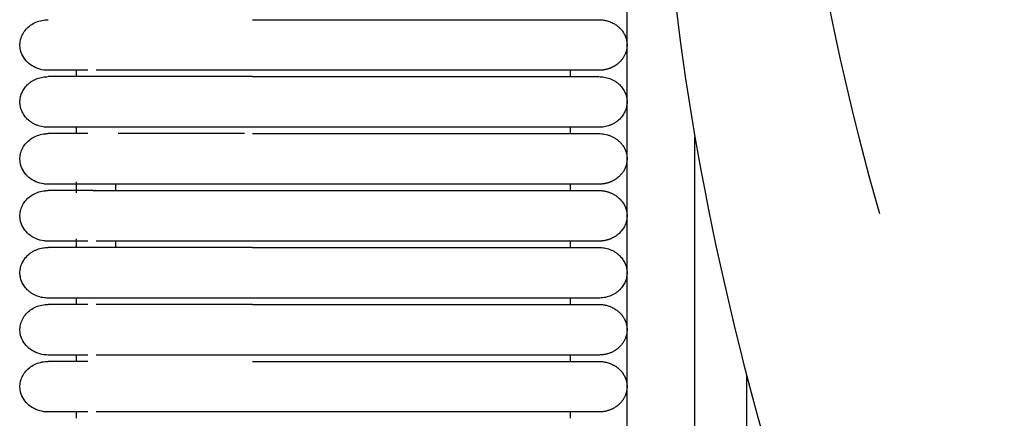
# Model space of a CAD drawing. Header units: millimetres. Extents: x -31695 to -19845, y -5614 to 7253.
# Tile 282 of 432: x -28383 to -28304, y 5212 to 5244. Entities that reach past the tile are written whole.
import ezdxf

# ---------------------------------------------------------------- set-up
doc = ezdxf.new("R2010")
doc.units = ezdxf.units.MM
doc.layers.add('2d', color=7, linetype='Continuous', true_color=0x000000)

msp = doc.modelspace()

# ---------------------------------------------------------------- linework, layer by layer
at = {"layer": '2d', "linetype": 'Continuous', "lineweight": -3}
msp.add_lwpolyline([(-28334.026, 4598.27), (-28334.026, 5374.719)], dxfattribs=at)
for points, knots in [([(-27961.726, 5401.342), (-27980.537, 5401.358), (-28079.798, 5401.379), (-28230.228, 5401.63), (-28289.119, 5389.138), (-28316.716, 5369.277), (-28326.807, 5328.896), (-28332.863, 5290.031), (-28331.181, 5238.508), (-28318.397, 5193.314), (-28309.986, 5175.838), (-28272.641, 5152.639), (-28221.839, 5149.372), (-28138.523, 5146.633), (-28116.119, 5145.994)], [234.135396, 234.135396, 234.135396, 234.135396, 253.862352, 338.483137, 423.103921, 507.724705, 592.345489, 676.966273, 761.587057, 846.207841, 930.828625, 1015.44941, 1100.070194, 1127.412255, 1127.412255, 1127.412255, 1127.412255]), ([(-28380.493, 5240.236), (-28380.681, 5240.242), (-28380.757, 5240.249), (-28380.831, 5240.259), (-28381.055, 5240.289), (-28381.273, 5240.35), (-28381.477, 5240.437), (-28381.68, 5240.525), (-28381.87, 5240.64), (-28382.035, 5240.778), (-28382.366, 5241.054), (-28382.602, 5241.42), (-28382.703, 5241.814), (-28382.779, 5242.11), (-28382.778, 5242.422), (-28382.703, 5242.718), (-28382.627, 5243.014), (-28382.477, 5243.295), (-28382.265, 5243.532), (-28382.054, 5243.769), (-28381.782, 5243.964), (-28381.476, 5244.095), (-28381.324, 5244.161), (-28381.163, 5244.212), (-28380.997, 5244.245), (-28380.915, 5244.262), (-28380.831, 5244.275), (-28380.705, 5244.288), (-28380.662, 5244.291), (-28380.588, 5244.294), (-28380.525, 5244.296), (-28380.493, 5244.296)], [23.445579, 23.445579, 23.445579, 23.445579, 23.445763, 23.445763, 23.445763, 24.046221, 24.046221, 24.046221, 24.647045, 24.647045, 24.647045, 25.861351, 25.861351, 25.861351, 26.766924, 26.766924, 26.766924, 27.671842, 27.671842, 27.671842, 28.577114, 28.577114, 28.577114, 29.026857, 29.026857, 29.026857, 29.266298, 29.266298, 29.386011, 29.386011, 29.475737, 29.475737, 29.475737, 29.475737]), ([(-28377.3, 5240.236), (-28378.073, 5240.236), (-28378.71, 5240.236), (-28379.203, 5240.236), (-28379.623, 5240.236), (-28379.939, 5240.236), (-28380.152, 5240.236), (-28380.366, 5240.236), (-28380.478, 5240.236), (-28380.493, 5240.236)], [0.006558, 0.006558, 0.006558, 0.006558, 8.585076, 8.585076, 8.585076, 15.830687, 15.830687, 15.830687, 22.971109, 22.971109, 22.971109, 22.971109]), ([(-28364.104, 5240.236), (-28364.33, 5240.236), (-28364.563, 5240.236), (-28364.789, 5240.236), (-28365.017, 5240.236), (-28365.245, 5240.236), (-28365.473, 5240.236), (-28365.701, 5240.236), (-28365.928, 5240.236), (-28366.155, 5240.236), (-28366.381, 5240.236), (-28366.607, 5240.236), (-28366.832, 5240.236), (-28367.058, 5240.236), (-28367.282, 5240.236), (-28367.504, 5240.236), (-28367.727, 5240.236), (-28367.949, 5240.236), (-28368.168, 5240.236), (-28368.388, 5240.236), (-28368.606, 5240.236), (-28368.823, 5240.236), (-28369.039, 5240.236), (-28369.254, 5240.236), (-28369.466, 5240.236), (-28369.679, 5240.236), (-28369.888, 5240.236), (-28370.094, 5240.236), (-28370.299, 5240.236), (-28370.502, 5240.236), (-28370.7, 5240.236), (-28370.899, 5240.236), (-28371.094, 5240.236), (-28371.285, 5240.236), (-28371.477, 5240.236), (-28371.664, 5240.236), (-28371.848, 5240.236), (-28372.031, 5240.236), (-28372.211, 5240.236), (-28372.386, 5240.236), (-28372.562, 5240.236), (-28372.733, 5240.236), (-28372.9, 5240.236), (-28373.068, 5240.236), (-28373.231, 5240.236), (-28373.389, 5240.236), (-28373.469, 5240.236), (-28373.547, 5240.236), (-28373.624, 5240.236), (-28373.701, 5240.236), (-28373.777, 5240.236), (-28373.957, 5240.236), (-28373.992, 5240.236), (-28374.027, 5240.236), (-28374.165, 5240.236), (-28374.199, 5240.236), (-28374.234, 5240.236), (-28374.319, 5240.236), (-28374.336, 5240.236), (-28374.353, 5240.236), (-28374.47, 5240.236), (-28374.503, 5240.236), (-28374.537, 5240.236), (-28374.668, 5240.236), (-28374.734, 5240.236), (-28374.799, 5240.236), (-28374.91, 5240.236), (-28374.926, 5240.236), (-28374.942, 5240.236), (-28375.052, 5240.236), (-28375.114, 5240.236), (-28375.176, 5240.236), (-28375.236, 5240.236), (-28375.297, 5240.236), (-28375.357, 5240.236), (-28375.504, 5240.236), (-28375.533, 5240.236), (-28375.562, 5240.236), (-28375.676, 5240.236), (-28375.69, 5240.236), (-28375.704, 5240.236), (-28375.801, 5240.236), (-28375.808, 5240.236), (-28375.815, 5240.236), (-28375.923, 5240.236), (-28375.977, 5240.236), (-28376.029, 5240.236), (-28376.081, 5240.236), (-28376.132, 5240.236), (-28376.183, 5240.236), (-28376.645, 5240.236)], [0, 0, 0, 0, 0.643985, 0.643985, 0.643985, 1.289245, 1.289245, 1.289245, 1.935684, 1.935684, 1.935684, 2.583186, 2.583186, 2.583186, 3.231642, 3.231642, 3.231642, 3.880955, 3.880955, 3.880955, 4.531055, 4.531055, 4.531055, 5.181917, 5.181917, 5.181917, 5.831836, 5.831836, 5.831836, 6.47574, 6.47574, 6.47574, 7.113966, 7.113966, 7.113966, 7.746575, 7.746575, 7.746575, 8.373495, 8.373495, 8.373495, 8.994598, 8.994598, 8.994598, 9.609658, 9.609658, 9.609658, 9.914822, 9.914822, 9.914822, 10.361258, 10.361258, 10.361258, 10.648539, 10.648539, 10.648539, 10.865288, 10.865288, 10.865288, 11.083118, 11.083118, 11.083118, 11.3752, 11.3752, 11.3752, 11.742881, 11.742881, 11.742881, 11.964831, 11.964831, 11.964831, 12.262297, 12.262297, 12.262297, 12.711713, 12.711713, 12.711713, 13.013431, 13.013431, 13.013431, 13.240811, 13.240811, 13.240811, 13.469122, 13.469122, 13.469122, 13.774973, 13.774973, 13.774973, 14.082468, 14.082468, 14.082468, 14.082468]), ([(-28380.493, 5231.102), (-28380.681, 5231.108), (-28380.757, 5231.114), (-28380.831, 5231.124), (-28381.055, 5231.155), (-28381.273, 5231.215), (-28381.477, 5231.303), (-28381.68, 5231.39), (-28381.87, 5231.506), (-28382.035, 5231.643), (-28382.366, 5231.919), (-28382.602, 5232.285), (-28382.703, 5232.68), (-28382.779, 5232.976), (-28382.778, 5233.288), (-28382.703, 5233.584), (-28382.627, 5233.88), (-28382.477, 5234.16), (-28382.265, 5234.397), (-28382.054, 5234.635), (-28381.782, 5234.829), (-28381.476, 5234.961), (-28381.324, 5235.027), (-28381.163, 5235.077), (-28380.997, 5235.111), (-28380.915, 5235.128), (-28380.831, 5235.14), (-28380.705, 5235.153), (-28380.662, 5235.156), (-28380.588, 5235.159), (-28380.525, 5235.161), (-28380.493, 5235.162)], [23.445786, 23.445786, 23.445786, 23.445786, 23.445832, 23.445832, 23.445832, 24.046283, 24.046283, 24.046283, 24.6471, 24.6471, 24.6471, 25.861392, 25.861392, 25.861392, 26.766955, 26.766955, 26.766955, 27.671862, 27.671862, 27.671862, 28.577125, 28.577125, 28.577125, 29.026862, 29.026862, 29.026862, 29.266301, 29.266301, 29.386012, 29.386012, 29.475738, 29.475738, 29.475738, 29.475738]), ([(-28377.298, 5235.162), (-28378.075, 5235.162), (-28378.711, 5235.162), (-28379.203, 5235.162), (-28379.623, 5235.162), (-28379.938, 5235.162), (-28380.152, 5235.162), (-28380.366, 5235.162), (-28380.477, 5235.162), (-28380.493, 5235.162)], [0, 0, 0, 0, 8.649968, 8.649968, 8.649968, 15.950267, 15.950267, 15.950267, 23.144584, 23.144584, 23.144584, 23.144584]), ([(-28364.727, 5235.162), (-28365.017, 5235.162), (-28365.473, 5235.162), (-28366.155, 5235.162), (-28366.833, 5235.162), (-28367.506, 5235.162), (-28368.17, 5235.162), (-28368.825, 5235.162), (-28369.253, 5235.162), (-28369.679, 5235.162), (-28370.097, 5235.162), (-28370.704, 5235.162), (-28371.289, 5235.162), (-28371.851, 5235.162), (-28372.39, 5235.162), (-28372.904, 5235.162), (-28373.312, 5235.162), (-28373.625, 5235.162), (-28373.777, 5235.162), (-28373.854, 5235.162), (-28373.858, 5235.162), (-28373.867, 5235.162), (-28373.882, 5235.162), (-28373.904, 5235.162), (-28373.926, 5235.162), (-28373.941, 5235.162), (-28373.95, 5235.162), (-28373.99, 5235.162), (-28374.061, 5235.162), (-28374.165, 5235.162), (-28374.251, 5235.162), (-28374.318, 5235.162), (-28374.386, 5235.162), (-28374.47, 5235.162), (-28374.57, 5235.162), (-28374.701, 5235.162), (-28374.798, 5235.162), (-28374.862, 5235.162)], [1.5597774, 1.5597774, 1.5597774, 1.5597774, 1.6112021, 1.6626269, 1.7140517, 1.7654765, 1.8169012, 1.868326, 1.9197508, 1.9197508, 1.9713747, 2.0229987, 2.0746226, 2.1262466, 2.1778705, 2.2294945, 2.2811184, 2.3069304, 2.3327424, 2.3327424, 2.3335016, 2.3342609, 2.3357794, 2.3388163, 2.3418533, 2.3433717, 2.344131, 2.3448902, 2.3570381, 2.3691859, 2.3813337, 2.3874076, 2.3934815, 2.4056294, 2.4177772, 2.429925, 2.4542207, 2.4542207, 2.4542207, 2.4542207]), ([(-28327.843, 4580.414), (-28327.938, 4581.874), (-28328.016, 4583.335), (-28328.083, 4584.797), (-28328.155, 4586.378), (-28328.214, 4587.961), (-28328.264, 4589.544), (-28328.317, 4591.246), (-28328.359, 4592.949), (-28328.394, 4594.652), (-28328.431, 4596.505), (-28328.46, 4598.358), (-28328.483, 4600.211), (-28328.507, 4602.186), (-28328.524, 4604.161), (-28328.537, 4606.136), (-28328.55, 4608.199), (-28328.559, 4610.262), (-28328.565, 4612.325), (-28328.571, 4614.504), (-28328.574, 4616.683), (-28328.575, 4618.862), (-28328.578, 4622.137), (-28328.578, 4625.411), (-28328.578, 4628.686), (-28328.577, 4639.331), (-28328.577, 4649.975), (-28328.577, 4660.62), (-28328.577, 4672.699), (-28328.577, 4684.778), (-28328.577, 4696.856), (-28328.577, 4710.296), (-28328.577, 4723.735), (-28328.577, 4737.175), (-28328.577, 4751.989), (-28328.577, 4766.804), (-28328.577, 4781.619), (-28328.577, 4813.556), (-28328.577, 4845.491), (-28328.577, 4877.427), (-28328.577, 4910.929), (-28328.577, 4944.432), (-28328.577, 4977.935), (-28328.577, 5011.437), (-28328.577, 5044.939), (-28328.577, 5078.441), (-28328.577, 5094.409), (-28328.577, 5110.377), (-28328.577, 5126.346), (-28328.577, 5142.314), (-28328.577, 5158.284), (-28328.577, 5174.252), (-28328.577, 5181.659), (-28328.577, 5189.066), (-28328.577, 5196.473), (-28328.577, 5203.88), (-28328.577, 5211.288), (-28328.577, 5218.695), (-28328.577, 5224.095), (-28328.577, 5229.495), (-28328.577, 5234.895)], [0, 0, 0, 0, 4.32571, 4.32571, 4.32571, 9.006348, 9.006348, 9.006348, 14.041632, 14.041632, 14.041632, 19.519096, 19.519096, 19.519096, 25.35732, 25.35732, 25.35732, 31.454857, 31.454857, 31.454857, 37.895938, 37.895938, 37.895938, 47.575429, 47.575429, 47.575429, 79.038556, 79.038556, 79.038556, 114.740207, 114.740207, 114.740207, 154.464201, 154.464201, 154.464201, 198.253062, 198.253062, 198.253062, 292.648844, 292.648844, 292.648844, 391.674129, 391.674129, 391.674129, 490.698643, 490.698643, 490.698643, 537.896832, 537.896832, 537.896832, 585.096367, 585.096367, 585.096367, 606.990068, 606.990068, 606.990068, 628.884072, 628.884072, 628.884072, 644.845046, 644.845046, 644.845046, 644.845046]), ([(-28380.493, 5226.534), (-28380.681, 5226.54), (-28380.757, 5226.547), (-28380.831, 5226.557), (-28381.055, 5226.587), (-28381.273, 5226.648), (-28381.477, 5226.735), (-28381.68, 5226.823), (-28381.87, 5226.938), (-28382.035, 5227.076), (-28382.366, 5227.352), (-28382.602, 5227.718), (-28382.703, 5228.112), (-28382.779, 5228.408), (-28382.778, 5228.72), (-28382.703, 5229.016), (-28382.627, 5229.312), (-28382.477, 5229.593), (-28382.265, 5229.83), (-28382.054, 5230.067), (-28381.782, 5230.262), (-28381.476, 5230.393), (-28381.324, 5230.459), (-28381.163, 5230.51), (-28380.997, 5230.543), (-28380.915, 5230.56), (-28380.831, 5230.573), (-28380.705, 5230.586), (-28380.662, 5230.589), (-28380.588, 5230.592), (-28380.525, 5230.594), (-28380.493, 5230.594)], [23.445332, 23.445332, 23.445332, 23.445332, 23.445681, 23.445681, 23.445681, 24.046146, 24.046146, 24.046146, 24.646978, 24.646978, 24.646978, 25.861301, 25.861301, 25.861301, 26.766887, 26.766887, 26.766887, 27.671817, 27.671817, 27.671817, 28.577102, 28.577102, 28.577102, 29.026851, 29.026851, 29.026851, 29.266295, 29.266295, 29.38601, 29.38601, 29.475737, 29.475737, 29.475737, 29.475737]), ([(-28377.298, 5231.102), (-28378.073, 5231.102), (-28378.709, 5231.102), (-28379.203, 5231.102), (-28379.623, 5231.102), (-28379.939, 5231.102), (-28380.152, 5231.102), (-28380.366, 5231.102), (-28380.478, 5231.102), (-28380.493, 5231.102)], [0, 0, 0, 0, 8.585137, 8.585137, 8.585137, 15.830718, 15.830718, 15.830718, 22.971111, 22.971111, 22.971111, 22.971111]), ([(-28377.298, 5230.594), (-28378.075, 5230.594), (-28378.711, 5230.594), (-28379.203, 5230.594), (-28379.623, 5230.594), (-28379.938, 5230.594), (-28380.152, 5230.594), (-28380.366, 5230.594), (-28380.477, 5230.594), (-28380.493, 5230.594)], [0, 0, 0, 0, 8.649968, 8.649968, 8.649968, 15.950267, 15.950267, 15.950267, 23.144584, 23.144584, 23.144584, 23.144584]), ([(-28376.649, 5231.102), (-28376.715, 5231.102), (-28376.778, 5231.102), (-28376.838, 5231.102), (-28376.898, 5231.102), (-28376.956, 5231.102), (-28377.01, 5231.102), (-28377.064, 5231.102), (-28377.115, 5231.102), (-28377.163, 5231.102), (-28377.211, 5231.102), (-28377.257, 5231.102), (-28377.298, 5231.102)], [15.850885, 15.850885, 15.850885, 15.850885, 16.304431, 16.304431, 16.304431, 16.758817, 16.758817, 16.758817, 17.214413, 17.214413, 17.214413, 17.671076, 17.671076, 17.671076, 17.671076]), ([(-28376.878, 5230.594), (-28376.924, 5230.594), (-28377.024, 5230.594), (-28377.115, 5230.594), (-28377.177, 5230.594)], [2.76596255, 2.76596255, 2.76596255, 2.76596255, 2.79646871, 2.83588449, 2.83588449, 2.83588449, 2.83588449]), ([(-28376.878, 5230.594), (-28376.865, 5230.594), (-28376.852, 5230.594), (-28376.838, 5230.594), (-28376.798, 5230.594), (-28376.756, 5230.594), (-28376.714, 5230.594)], [3.1015734, 3.1015734, 3.1015734, 3.1015734, 3.2042815, 3.2042815, 3.2042815, 3.506401, 3.506401, 3.506401, 3.506401]), ([(-28376.702, 5230.594), (-28376.701, 5230.594), (-28376.699, 5230.594), (-28376.698, 5230.594), (-28376.684, 5230.594), (-28376.667, 5230.594), (-28376.649, 5230.594)], [3.5336824, 3.5336824, 3.5336824, 3.5336824, 3.5442108, 3.5442108, 3.5442108, 3.6578042, 3.6578042, 3.6578042, 3.6578042]), ([(-28364.104, 5231.102), (-28364.332, 5231.102), (-28364.561, 5231.102), (-28364.789, 5231.102), (-28365.017, 5231.102), (-28365.245, 5231.102), (-28365.473, 5231.102), (-28365.701, 5231.102), (-28365.928, 5231.102), (-28366.155, 5231.102), (-28366.381, 5231.102), (-28366.607, 5231.102), (-28366.832, 5231.102), (-28367.058, 5231.102), (-28367.282, 5231.102), (-28367.504, 5231.102), (-28367.727, 5231.102), (-28367.949, 5231.102), (-28368.168, 5231.102), (-28368.388, 5231.102), (-28368.606, 5231.102), (-28368.823, 5231.102), (-28369.039, 5231.102), (-28369.254, 5231.102), (-28369.466, 5231.102), (-28369.679, 5231.102), (-28369.888, 5231.102), (-28370.094, 5231.102), (-28370.299, 5231.102), (-28370.502, 5231.102), (-28370.7, 5231.102), (-28370.899, 5231.102), (-28371.094, 5231.102), (-28371.285, 5231.102), (-28371.477, 5231.102), (-28371.664, 5231.102), (-28371.848, 5231.102), (-28372.031, 5231.102), (-28372.211, 5231.102), (-28372.386, 5231.102), (-28372.562, 5231.102), (-28372.733, 5231.102), (-28372.9, 5231.102), (-28373.068, 5231.102), (-28373.231, 5231.102), (-28373.389, 5231.102), (-28373.469, 5231.102), (-28373.547, 5231.102), (-28373.624, 5231.102), (-28373.701, 5231.102), (-28373.777, 5231.102), (-28373.957, 5231.102), (-28373.992, 5231.102), (-28374.027, 5231.102), (-28374.165, 5231.102), (-28374.199, 5231.102), (-28374.234, 5231.102), (-28374.319, 5231.102), (-28374.336, 5231.102), (-28374.353, 5231.102), (-28374.47, 5231.102), (-28374.503, 5231.102), (-28374.537, 5231.102), (-28374.668, 5231.102), (-28374.734, 5231.102), (-28374.799, 5231.102), (-28374.91, 5231.102), (-28374.926, 5231.102), (-28374.942, 5231.102), (-28375.052, 5231.102), (-28375.114, 5231.102), (-28375.176, 5231.102), (-28375.236, 5231.102), (-28375.297, 5231.102), (-28375.357, 5231.102), (-28375.504, 5231.102), (-28375.533, 5231.102), (-28375.562, 5231.102), (-28375.676, 5231.102), (-28375.69, 5231.102), (-28375.704, 5231.102), (-28375.801, 5231.102), (-28375.808, 5231.102), (-28375.815, 5231.102), (-28375.923, 5231.102), (-28375.977, 5231.102), (-28376.029, 5231.102), (-28376.081, 5231.102), (-28376.132, 5231.102), (-28376.183, 5231.102), (-28376.645, 5231.102)], [1.757983, 1.757983, 1.757983, 1.757983, 2.40329, 2.40329, 2.40329, 3.048547, 3.048547, 3.048547, 3.694982, 3.694982, 3.694982, 4.342481, 4.342481, 4.342481, 4.990932, 4.990932, 4.990932, 5.640242, 5.640242, 5.640242, 6.290338, 6.290338, 6.290338, 6.941197, 6.941197, 6.941197, 7.591112, 7.591112, 7.591112, 8.235012, 8.235012, 8.235012, 8.873234, 8.873234, 8.873234, 9.50584, 9.50584, 9.50584, 10.132756, 10.132756, 10.132756, 10.753855, 10.753855, 10.753855, 11.368912, 11.368912, 11.368912, 11.674075, 11.674075, 11.674075, 12.120508, 12.120508, 12.120508, 12.407787, 12.407787, 12.407787, 12.624535, 12.624535, 12.624535, 12.842363, 12.842363, 12.842363, 13.134444, 13.134444, 13.134444, 13.502123, 13.502123, 13.502123, 13.724071, 13.724071, 13.724071, 14.021535, 14.021535, 14.021535, 14.470949, 14.470949, 14.470949, 14.772665, 14.772665, 14.772665, 15.000044, 15.000044, 15.000044, 15.228353, 15.228353, 15.228353, 15.534203, 15.534203, 15.534203, 15.841696, 15.841696, 15.841696, 15.841696]), ([(-28376.645, 5230.594), (-28376.183, 5230.594), (-28376.133, 5230.594), (-28376.081, 5230.594), (-28376.03, 5230.594), (-28375.977, 5230.594), (-28375.842, 5230.594), (-28375.835, 5230.594), (-28375.829, 5230.594), (-28375.718, 5230.594), (-28375.704, 5230.594), (-28375.69, 5230.594), (-28375.591, 5230.594), (-28375.562, 5230.594), (-28375.533, 5230.594), (-28375.416, 5230.594), (-28375.357, 5230.594), (-28375.297, 5230.594), (-28375.236, 5230.594), (-28375.176, 5230.594), (-28375.114, 5230.594), (-28375.052, 5230.594), (-28375.021, 5230.594), (-28374.989, 5230.594), (-28374.862, 5230.594), (-28374.799, 5230.594), (-28374.734, 5230.594), (-28374.668, 5230.594), (-28374.636, 5230.594), (-28374.603, 5230.594), (-28374.47, 5230.594), (-28374.437, 5230.594), (-28374.403, 5230.594), (-28374.268, 5230.594), (-28374.234, 5230.594), (-28374.2, 5230.594), (-28374.062, 5230.594), (-28374.027, 5230.594), (-28373.992, 5230.594), (-28373.852, 5230.594), (-28373.777, 5230.594), (-28373.701, 5230.594), (-28373.624, 5230.594), (-28373.547, 5230.594), (-28373.469, 5230.594), (-28373.389, 5230.594), (-28373.23, 5230.594), (-28373.067, 5230.594), (-28372.901, 5230.594), (-28372.733, 5230.594), (-28372.561, 5230.594), (-28372.386, 5230.594), (-28372.211, 5230.594), (-28372.031, 5230.594), (-28371.848, 5230.594), (-28371.663, 5230.594), (-28371.476, 5230.594), (-28371.286, 5230.594), (-28371.094, 5230.594), (-28370.899, 5230.594), (-28370.701, 5230.594), (-28370.502, 5230.594), (-28370.3, 5230.594), (-28370.094, 5230.594), (-28369.887, 5230.594), (-28369.678, 5230.594), (-28369.466, 5230.594), (-28369.254, 5230.594), (-28369.039, 5230.594), (-28368.823, 5230.594), (-28368.607, 5230.594), (-28368.388, 5230.594), (-28368.168, 5230.594), (-28367.949, 5230.594), (-28367.727, 5230.594), (-28367.504, 5230.594), (-28367.282, 5230.594), (-28367.058, 5230.594), (-28366.833, 5230.594), (-28366.607, 5230.594), (-28366.381, 5230.594), (-28366.155, 5230.594), (-28365.928, 5230.594), (-28365.701, 5230.594), (-28365.473, 5230.594), (-28365.245, 5230.594), (-28365.017, 5230.594), (-28364.789, 5230.594), (-28364.56, 5230.594), (-28364.332, 5230.594), (-28364.104, 5230.594)], [3.666994, 3.666994, 3.666994, 3.666994, 3.974497, 3.974497, 3.974497, 4.432675, 4.432675, 4.432675, 4.660377, 4.660377, 4.660377, 4.887145, 4.887145, 4.887145, 5.188036, 5.188036, 5.188036, 5.487231, 5.487231, 5.487231, 5.784705, 5.784705, 5.784705, 6.080429, 6.080429, 6.080429, 6.374357, 6.374357, 6.374357, 6.666452, 6.666452, 6.666452, 6.956665, 6.956665, 6.956665, 7.244945, 7.244945, 7.244945, 7.531237, 7.531237, 7.531237, 7.834796, 7.834796, 7.834796, 8.139969, 8.139969, 8.139969, 8.755029, 8.755029, 8.755029, 9.376143, 9.376143, 9.376143, 10.003066, 10.003066, 10.003066, 10.63568, 10.63568, 10.63568, 11.273919, 11.273919, 11.273919, 11.917827, 11.917827, 11.917827, 12.567751, 12.567751, 12.567751, 13.218619, 13.218619, 13.218619, 13.868724, 13.868724, 13.868724, 14.518053, 14.518053, 14.518053, 15.166517, 15.166517, 15.166517, 15.814029, 15.814029, 15.814029, 16.460484, 16.460484, 16.460484, 17.105753, 17.105753, 17.105753, 17.749751, 17.749751, 17.749751, 17.749751]), ([(-28377.3, 5226.534), (-28378.073, 5226.534), (-28378.71, 5226.534), (-28379.203, 5226.534), (-28379.623, 5226.534), (-28379.939, 5226.534), (-28380.152, 5226.534), (-28380.366, 5226.534), (-28380.478, 5226.534), (-28380.493, 5226.534)], [0.006557, 0.006557, 0.006557, 0.006557, 8.585077, 8.585077, 8.585077, 15.830689, 15.830689, 15.830689, 22.971112, 22.971112, 22.971112, 22.971112]), ([(-28364.104, 5226.534), (-28364.33, 5226.534), (-28364.563, 5226.534), (-28364.789, 5226.534), (-28365.017, 5226.534), (-28365.245, 5226.534), (-28365.473, 5226.534), (-28365.701, 5226.534), (-28365.928, 5226.534), (-28366.155, 5226.534), (-28366.381, 5226.534), (-28366.607, 5226.534), (-28366.832, 5226.534), (-28367.058, 5226.534), (-28367.282, 5226.534), (-28367.504, 5226.534), (-28367.727, 5226.534), (-28367.949, 5226.534), (-28368.168, 5226.534), (-28368.388, 5226.534), (-28368.606, 5226.534), (-28368.823, 5226.534), (-28369.039, 5226.534), (-28369.254, 5226.534), (-28369.466, 5226.534), (-28369.678, 5226.534), (-28369.887, 5226.534), (-28370.094, 5226.534), (-28370.299, 5226.534), (-28370.502, 5226.534), (-28370.7, 5226.534), (-28370.899, 5226.534), (-28371.094, 5226.534), (-28371.285, 5226.534), (-28371.476, 5226.534), (-28371.663, 5226.534), (-28371.848, 5226.534), (-28372.031, 5226.534), (-28372.211, 5226.534), (-28372.386, 5226.534), (-28372.561, 5226.534), (-28372.732, 5226.534), (-28372.9, 5226.534), (-28373.067, 5226.534), (-28373.23, 5226.534), (-28373.389, 5226.534), (-28373.469, 5226.534), (-28373.547, 5226.534), (-28373.624, 5226.534), (-28373.701, 5226.534), (-28373.777, 5226.534), (-28373.957, 5226.534), (-28373.992, 5226.534), (-28374.027, 5226.534), (-28374.165, 5226.534), (-28374.199, 5226.534), (-28374.234, 5226.534), (-28374.319, 5226.534), (-28374.336, 5226.534), (-28374.353, 5226.534), (-28374.47, 5226.534), (-28374.503, 5226.534), (-28374.537, 5226.534), (-28374.668, 5226.534), (-28374.734, 5226.534), (-28374.799, 5226.534), (-28374.91, 5226.534), (-28374.926, 5226.534), (-28374.942, 5226.534), (-28375.052, 5226.534), (-28375.114, 5226.534), (-28375.176, 5226.534), (-28375.236, 5226.534), (-28375.297, 5226.534), (-28375.357, 5226.534), (-28375.504, 5226.534), (-28375.533, 5226.534), (-28375.562, 5226.534), (-28375.676, 5226.534), (-28375.69, 5226.534), (-28375.704, 5226.534), (-28375.801, 5226.534), (-28375.808, 5226.534), (-28375.815, 5226.534), (-28375.923, 5226.534), (-28375.977, 5226.534), (-28376.029, 5226.534), (-28376.081, 5226.534), (-28376.132, 5226.534), (-28376.183, 5226.534), (-28376.645, 5226.534)], [0, 0, 0, 0, 0.643985, 0.643985, 0.643985, 1.289245, 1.289245, 1.289245, 1.935684, 1.935684, 1.935684, 2.583186, 2.583186, 2.583186, 3.231642, 3.231642, 3.231642, 3.880955, 3.880955, 3.880955, 4.531056, 4.531056, 4.531056, 5.181918, 5.181918, 5.181918, 5.831837, 5.831837, 5.831837, 6.475741, 6.475741, 6.475741, 7.113967, 7.113967, 7.113967, 7.746576, 7.746576, 7.746576, 8.373495, 8.373495, 8.373495, 8.994598, 8.994598, 8.994598, 9.609658, 9.609658, 9.609658, 9.914823, 9.914823, 9.914823, 10.361259, 10.361259, 10.361259, 10.648539, 10.648539, 10.648539, 10.865289, 10.865289, 10.865289, 11.083118, 11.083118, 11.083118, 11.375201, 11.375201, 11.375201, 11.742882, 11.742882, 11.742882, 11.964832, 11.964832, 11.964832, 12.262298, 12.262298, 12.262298, 12.711714, 12.711714, 12.711714, 13.013432, 13.013432, 13.013432, 13.240812, 13.240812, 13.240812, 13.469122, 13.469122, 13.469122, 13.774974, 13.774974, 13.774974, 14.082469, 14.082469, 14.082469, 14.082469]), ([(-28380.493, 5217.4), (-28380.681, 5217.406), (-28380.757, 5217.412), (-28380.831, 5217.422), (-28381.055, 5217.453), (-28381.273, 5217.513), (-28381.477, 5217.601), (-28381.68, 5217.688), (-28381.87, 5217.804), (-28382.035, 5217.941), (-28382.366, 5218.217), (-28382.602, 5218.583), (-28382.703, 5218.978), (-28382.779, 5219.274), (-28382.778, 5219.586), (-28382.703, 5219.882), (-28382.627, 5220.178), (-28382.477, 5220.458), (-28382.265, 5220.695), (-28382.054, 5220.933), (-28381.782, 5221.127), (-28381.476, 5221.259), (-28381.324, 5221.325), (-28381.163, 5221.375), (-28380.997, 5221.409), (-28380.915, 5221.426), (-28380.831, 5221.438), (-28380.705, 5221.451), (-28380.662, 5221.454), (-28380.588, 5221.457), (-28380.525, 5221.459), (-28380.493, 5221.46)], [23.445425, 23.445425, 23.445425, 23.445425, 23.445712, 23.445712, 23.445712, 24.046174, 24.046174, 24.046174, 24.647003, 24.647003, 24.647003, 25.86132, 25.86132, 25.86132, 26.766901, 26.766901, 26.766901, 27.671826, 27.671826, 27.671826, 28.577106, 28.577106, 28.577106, 29.026853, 29.026853, 29.026853, 29.266296, 29.266296, 29.38601, 29.38601, 29.475675, 29.475675, 29.475675, 29.475675]), ([(-28377.298, 5221.46), (-28378.075, 5221.46), (-28378.711, 5221.46), (-28379.203, 5221.46), (-28379.623, 5221.46), (-28379.938, 5221.46), (-28380.152, 5221.46), (-28380.366, 5221.46), (-28380.477, 5221.46), (-28380.493, 5221.46)], [0, 0, 0, 0, 8.649968, 8.649968, 8.649968, 15.950267, 15.950267, 15.950267, 23.144584, 23.144584, 23.144584, 23.144584]), ([(-28364.104, 5221.46), (-28364.332, 5221.46), (-28364.789, 5221.46), (-28365.473, 5221.46), (-28366.155, 5221.46), (-28366.833, 5221.46), (-28367.506, 5221.46), (-28368.17, 5221.46), (-28368.825, 5221.46), (-28369.253, 5221.46), (-28369.679, 5221.46), (-28370.097, 5221.46), (-28370.704, 5221.46), (-28371.289, 5221.46), (-28371.852, 5221.46), (-28372.39, 5221.46), (-28372.819, 5221.46), (-28373.149, 5221.46), (-28373.471, 5221.46), (-28373.702, 5221.46), (-28373.854, 5221.46), (-28373.858, 5221.46), (-28373.867, 5221.46), (-28373.882, 5221.46), (-28373.9, 5221.46), (-28373.918, 5221.46), (-28373.931, 5221.46), (-28373.944, 5221.46), (-28373.988, 5221.46), (-28374.062, 5221.46), (-28374.165, 5221.46), (-28374.251, 5221.46), (-28374.31, 5221.46), (-28374.344, 5221.46), (-28374.395, 5221.46), (-28374.504, 5221.46), (-28374.669, 5221.46), (-28374.806, 5221.46), (-28374.886, 5221.46), (-28374.918, 5221.46), (-28374.973, 5221.46), (-28375.083, 5221.46), (-28375.237, 5221.46), (-28375.387, 5221.46), (-28375.504, 5221.46), (-28375.591, 5221.46), (-28375.662, 5221.46), (-28375.718, 5221.46), (-28375.759, 5221.46), (-28375.794, 5221.46), (-28375.821, 5221.46), (-28375.842, 5221.46), (-28375.862, 5221.46), (-28375.889, 5221.46), (-28375.963, 5221.46), (-28376.082, 5221.46), (-28376.183, 5221.46), (-28376.645, 5221.46)], [1.513194, 1.513194, 1.513194, 1.513194, 1.567592, 1.62199, 1.676388, 1.730785, 1.785183, 1.839581, 1.893979, 1.948377, 1.948377, 2.002986, 2.057594, 2.112203, 2.166811, 2.22142, 2.276028, 2.303333, 2.330637, 2.385246, 2.385246, 2.386049, 2.386852, 2.388458, 2.391671, 2.393277, 2.394883, 2.39649, 2.398096, 2.410946, 2.423796, 2.436646, 2.443071, 2.446284, 2.449496, 2.462347, 2.488047, 2.513747, 2.51696, 2.520172, 2.526597, 2.539448, 2.565148, 2.590848, 2.603698, 2.616548, 2.629399, 2.635824, 2.642249, 2.648674, 2.651886, 2.655099, 2.658311, 2.661524, 2.667949, 2.693649, 2.71935, 2.71935, 2.71935, 2.71935]), ([(-28377.298, 5217.4), (-28378.073, 5217.4), (-28378.709, 5217.4), (-28379.203, 5217.4), (-28379.623, 5217.4), (-28379.939, 5217.4), (-28380.152, 5217.4), (-28380.366, 5217.4), (-28380.478, 5217.4), (-28380.493, 5217.4)], [0, 0, 0, 0, 8.585138, 8.585138, 8.585138, 15.83072, 15.83072, 15.83072, 22.971114, 22.971114, 22.971114, 22.971114]), ([(-28364.104, 5217.4), (-28364.332, 5217.4), (-28364.56, 5217.4), (-28364.788, 5217.4), (-28365.016, 5217.4), (-28365.244, 5217.4), (-28365.472, 5217.4), (-28365.7, 5217.4), (-28365.927, 5217.4), (-28366.154, 5217.4), (-28366.38, 5217.4), (-28366.606, 5217.4), (-28366.831, 5217.4), (-28367.056, 5217.4), (-28367.28, 5217.4), (-28367.503, 5217.4), (-28367.726, 5217.4), (-28367.947, 5217.4), (-28368.167, 5217.4), (-28368.386, 5217.4), (-28368.605, 5217.4), (-28368.821, 5217.4), (-28369.037, 5217.4), (-28369.251, 5217.4), (-28369.463, 5217.4), (-28369.676, 5217.4), (-28369.885, 5217.4), (-28370.091, 5217.4), (-28370.297, 5217.4), (-28370.499, 5217.4), (-28370.698, 5217.4), (-28370.896, 5217.4), (-28371.091, 5217.4), (-28371.282, 5217.4), (-28371.473, 5217.4), (-28371.66, 5217.4), (-28371.844, 5217.4), (-28372.028, 5217.4), (-28372.207, 5217.4), (-28372.383, 5217.4), (-28372.558, 5217.4), (-28372.73, 5217.4), (-28372.897, 5217.4), (-28372.98, 5217.4), (-28373.063, 5217.4), (-28373.144, 5217.4), (-28373.226, 5217.4), (-28373.306, 5217.4), (-28373.385, 5217.4), (-28373.543, 5217.4), (-28373.697, 5217.4), (-28373.953, 5217.4), (-28373.988, 5217.4), (-28374.023, 5217.4), (-28374.161, 5217.4), (-28374.195, 5217.4), (-28374.229, 5217.4), (-28374.34, 5217.4), (-28374.348, 5217.4), (-28374.357, 5217.4), (-28374.466, 5217.4), (-28374.533, 5217.4), (-28374.599, 5217.4), (-28374.664, 5217.4), (-28374.729, 5217.4), (-28374.794, 5217.4), (-28374.906, 5217.4), (-28374.921, 5217.4), (-28374.937, 5217.4), (-28375.047, 5217.4), (-28375.11, 5217.4), (-28375.171, 5217.4), (-28375.232, 5217.4), (-28375.293, 5217.4), (-28375.352, 5217.4), (-28375.499, 5217.4), (-28375.528, 5217.4), (-28375.557, 5217.4), (-28375.671, 5217.4), (-28375.685, 5217.4), (-28375.699, 5217.4), (-28375.796, 5217.4), (-28375.803, 5217.4), (-28375.81, 5217.4), (-28375.918, 5217.4), (-28375.972, 5217.4), (-28376.024, 5217.4), (-28376.076, 5217.4), (-28376.128, 5217.4), (-28376.178, 5217.4), (-28376.64, 5217.4)], [0, 0, 0, 0, 0.643718, 0.643718, 0.643718, 1.288708, 1.288708, 1.288708, 1.934887, 1.934887, 1.934887, 2.582122, 2.582122, 2.582122, 3.230308, 3.230308, 3.230308, 3.87936, 3.87936, 3.87936, 4.529183, 4.529183, 4.529183, 5.179767, 5.179767, 5.179767, 5.829407, 5.829407, 5.829407, 6.473034, 6.473034, 6.473034, 7.111, 7.111, 7.111, 7.743342, 7.743342, 7.743342, 8.369996, 8.369996, 8.369996, 8.990847, 8.990847, 8.990847, 9.299003, 9.299003, 9.299003, 9.605622, 9.605622, 9.605622, 10.35694, 10.35694, 10.35694, 10.64411, 10.64411, 10.64411, 10.896993, 10.896993, 10.896993, 11.078523, 11.078523, 11.078523, 11.370491, 11.370491, 11.370491, 11.738029, 11.738029, 11.738029, 11.959894, 11.959894, 11.959894, 12.257242, 12.257242, 12.257242, 12.706482, 12.706482, 12.706482, 13.008085, 13.008085, 13.008085, 13.235381, 13.235381, 13.235381, 13.463607, 13.463607, 13.463607, 13.769337, 13.769337, 13.769337, 14.076709, 14.076709, 14.076709, 14.076709]), ([(-28380.493, 5212.832), (-28380.681, 5212.838), (-28380.757, 5212.845), (-28380.831, 5212.855), (-28381.055, 5212.885), (-28381.273, 5212.946), (-28381.477, 5213.033), (-28381.68, 5213.121), (-28381.87, 5213.236), (-28382.035, 5213.374), (-28382.366, 5213.649), (-28382.602, 5214.016), (-28382.703, 5214.41), (-28382.779, 5214.706), (-28382.778, 5215.018), (-28382.703, 5215.314), (-28382.627, 5215.61), (-28382.477, 5215.891), (-28382.265, 5216.128), (-28382.054, 5216.365), (-28381.782, 5216.56), (-28381.476, 5216.691), (-28381.324, 5216.757), (-28381.163, 5216.808), (-28380.997, 5216.841), (-28380.915, 5216.858), (-28380.831, 5216.871), (-28380.705, 5216.884), (-28380.662, 5216.887), (-28380.588, 5216.89), (-28380.525, 5216.892), (-28380.493, 5216.892)], [23.445586, 23.445586, 23.445586, 23.445586, 23.445765, 23.445765, 23.445765, 24.046223, 24.046223, 24.046223, 24.647046, 24.647046, 24.647046, 25.861352, 25.861352, 25.861352, 26.766925, 26.766925, 26.766925, 27.671842, 27.671842, 27.671842, 28.577114, 28.577114, 28.577114, 29.026857, 29.026857, 29.026857, 29.266298, 29.266298, 29.386011, 29.386011, 29.475737, 29.475737, 29.475737, 29.475737]), ([(-28377.298, 5216.892), (-28378.075, 5216.892), (-28378.711, 5216.892), (-28379.203, 5216.892), (-28379.623, 5216.892), (-28379.938, 5216.892), (-28380.152, 5216.892), (-28380.366, 5216.892), (-28380.477, 5216.892), (-28380.493, 5216.892)], [0, 0, 0, 0, 8.649968, 8.649968, 8.649968, 15.950267, 15.950267, 15.950267, 23.144584, 23.144584, 23.144584, 23.144584]), ([(-28323.638, 4580.596), (-28323.732, 4582.035), (-28323.81, 4583.484), (-28323.877, 4584.924), (-28323.949, 4586.492), (-28324.008, 4588.061), (-28324.058, 4589.629), (-28324.112, 4591.321), (-28324.155, 4593.014), (-28324.19, 4594.706), (-28324.229, 4596.551), (-28324.258, 4598.396), (-28324.282, 4600.241), (-28324.307, 4602.211), (-28324.325, 4604.181), (-28324.339, 4606.15), (-28324.353, 4608.21), (-28324.363, 4610.269), (-28324.369, 4612.329), (-28324.376, 4614.506), (-28324.38, 4616.683), (-28324.383, 4618.86), (-28324.385, 4621.379), (-28324.387, 4623.899), (-28324.387, 4626.418), (-28324.388, 4627.173), (-28324.388, 4627.928), (-28324.388, 4628.683), (-28324.392, 4639.328), (-28324.394, 4649.973), (-28324.397, 4660.618), (-28324.4, 4672.697), (-28324.402, 4684.776), (-28324.403, 4696.855), (-28324.405, 4710.294), (-28324.407, 4723.734), (-28324.408, 4737.174), (-28324.409, 4751.989), (-28324.411, 4766.803), (-28324.411, 4781.618), (-28324.413, 4813.555), (-28324.414, 4845.491), (-28324.414, 4877.427), (-28324.415, 4910.93), (-28324.415, 4944.432), (-28324.415, 4977.935), (-28324.415, 5011.437), (-28324.415, 5044.939), (-28324.414, 5078.441), (-28324.414, 5094.41), (-28324.414, 5110.378), (-28324.413, 5126.346), (-28324.413, 5142.315), (-28324.412, 5158.284), (-28324.411, 5174.252), (-28324.411, 5181.659), (-28324.41, 5189.067), (-28324.41, 5196.474), (-28324.409, 5202.878), (-28324.409, 5209.282), (-28324.408, 5215.686)], [0, 0, 0, 0, 4.271346, 4.271346, 4.271346, 8.910793, 8.910793, 8.910793, 13.915218, 13.915218, 13.915218, 19.369775, 19.369775, 19.369775, 25.191998, 25.191998, 25.191998, 31.279337, 31.279337, 31.279337, 37.714779, 37.714779, 37.714779, 45.161136, 45.161136, 45.161136, 47.392834, 47.392834, 47.392834, 78.857016, 78.857016, 78.857016, 114.55941, 114.55941, 114.55941, 154.283912, 154.283912, 154.283912, 198.073133, 198.073133, 198.073133, 292.469323, 292.469323, 292.469323, 391.494727, 391.494727, 391.494727, 490.51936, 490.51936, 490.51936, 537.717708, 537.717708, 537.717708, 584.917492, 584.917492, 584.917492, 606.811354, 606.811354, 606.811354, 625.740521, 625.740521, 625.740521, 625.740521]), ([(-28377.298, 5212.832), (-28378.073, 5212.832), (-28378.709, 5212.832), (-28379.203, 5212.832), (-28379.623, 5212.832), (-28379.939, 5212.832), (-28380.152, 5212.832), (-28380.366, 5212.832), (-28380.478, 5212.832), (-28380.493, 5212.832)], [0, 0, 0, 0, 8.585138, 8.585138, 8.585138, 15.830721, 15.830721, 15.830721, 22.971115, 22.971115, 22.971115, 22.971115]), ([(-28364.104, 5212.832), (-28364.33, 5212.832), (-28364.563, 5212.832), (-28364.789, 5212.832), (-28365.017, 5212.832), (-28365.245, 5212.832), (-28365.473, 5212.832), (-28365.701, 5212.832), (-28365.928, 5212.832), (-28366.155, 5212.832), (-28366.381, 5212.832), (-28366.607, 5212.832), (-28366.832, 5212.832), (-28367.058, 5212.832), (-28367.282, 5212.832), (-28367.504, 5212.832), (-28367.727, 5212.832), (-28367.949, 5212.832), (-28368.168, 5212.832), (-28368.388, 5212.832), (-28368.606, 5212.832), (-28368.823, 5212.832), (-28369.039, 5212.832), (-28369.254, 5212.832), (-28369.466, 5212.832), (-28369.679, 5212.832), (-28369.888, 5212.832), (-28370.094, 5212.832), (-28370.299, 5212.832), (-28370.502, 5212.832), (-28370.7, 5212.832), (-28370.899, 5212.832), (-28371.094, 5212.832), (-28371.285, 5212.832), (-28371.477, 5212.832), (-28371.664, 5212.832), (-28371.848, 5212.832), (-28372.031, 5212.832), (-28372.211, 5212.832), (-28372.386, 5212.832), (-28372.562, 5212.832), (-28372.733, 5212.832), (-28372.9, 5212.832), (-28373.068, 5212.832), (-28373.231, 5212.832), (-28373.389, 5212.832), (-28373.469, 5212.832), (-28373.547, 5212.832), (-28373.624, 5212.832), (-28373.701, 5212.832), (-28373.777, 5212.832), (-28373.957, 5212.832), (-28373.992, 5212.832), (-28374.027, 5212.832), (-28374.165, 5212.832), (-28374.199, 5212.832), (-28374.234, 5212.832), (-28374.319, 5212.832), (-28374.336, 5212.832), (-28374.353, 5212.832), (-28374.47, 5212.832), (-28374.503, 5212.832), (-28374.537, 5212.832), (-28374.668, 5212.832), (-28374.734, 5212.832), (-28374.798, 5212.832), (-28374.91, 5212.832), (-28374.926, 5212.832), (-28374.942, 5212.832), (-28375.052, 5212.832), (-28375.114, 5212.832), (-28375.176, 5212.832), (-28375.236, 5212.832), (-28375.297, 5212.832), (-28375.357, 5212.832), (-28375.504, 5212.832), (-28375.533, 5212.832), (-28375.562, 5212.832), (-28375.676, 5212.832), (-28375.69, 5212.832), (-28375.704, 5212.832), (-28375.801, 5212.832), (-28375.808, 5212.832), (-28375.815, 5212.832), (-28375.923, 5212.832), (-28375.977, 5212.832), (-28376.029, 5212.832), (-28376.081, 5212.832), (-28376.132, 5212.832), (-28376.183, 5212.832), (-28376.645, 5212.832)], [0, 0, 0, 0, 0.643985, 0.643985, 0.643985, 1.289245, 1.289245, 1.289245, 1.935684, 1.935684, 1.935684, 2.583186, 2.583186, 2.583186, 3.231642, 3.231642, 3.231642, 3.880955, 3.880955, 3.880955, 4.531055, 4.531055, 4.531055, 5.181917, 5.181917, 5.181917, 5.831836, 5.831836, 5.831836, 6.47574, 6.47574, 6.47574, 7.113966, 7.113966, 7.113966, 7.746575, 7.746575, 7.746575, 8.373495, 8.373495, 8.373495, 8.994598, 8.994598, 8.994598, 9.609658, 9.609658, 9.609658, 9.914823, 9.914823, 9.914823, 10.361259, 10.361259, 10.361259, 10.648539, 10.648539, 10.648539, 10.865289, 10.865289, 10.865289, 11.083118, 11.083118, 11.083118, 11.375201, 11.375201, 11.375201, 11.742882, 11.742882, 11.742882, 11.964831, 11.964831, 11.964831, 12.262297, 12.262297, 12.262297, 12.711714, 12.711714, 12.711714, 13.013431, 13.013431, 13.013431, 13.240812, 13.240812, 13.240812, 13.469122, 13.469122, 13.469122, 13.774974, 13.774974, 13.774974, 14.082469, 14.082469, 14.082469, 14.082469])]:
    msp.add_open_spline(points, degree=3, knots=knots, dxfattribs=at)
for points, degree in [([(-28312.94, 5350.01), (-28327.062, 5303.885), (-28322.909, 5260.736), (-28313.771, 5228.747)], 3), ([(-28364.104, 5244.296), (-28354.165, 5244.296), (-28344.226, 5244.296)], 2), ([(-28378.226, 5239.729), (-28378.226, 5239.983), (-28378.226, 5240.236)], 2), ([(-28344.226, 5240.236), (-28354.165, 5240.236), (-28364.104, 5240.236)], 2), ([(-28338.56, 5239.729), (-28338.56, 5239.983), (-28338.56, 5240.236)], 2), ([(-28364.104, 5239.729), (-28354.165, 5239.729), (-28344.226, 5239.729)], 2), ([(-28378.226, 5235.162), (-28378.226, 5235.415), (-28378.226, 5235.669)], 2), ([(-28344.226, 5235.669), (-28354.165, 5235.669), (-28364.104, 5235.669)], 2), ([(-28338.56, 5235.162), (-28338.56, 5235.415), (-28338.56, 5235.669)], 2), ([(-28364.104, 5235.162), (-28354.165, 5235.162), (-28344.226, 5235.162)], 2), ([(-28378.226, 5230.405), (-28378.226, 5230.848), (-28378.226, 5231.292)], 2), ([(-28378.226, 5230.405), (-28378.226, 5230.848), (-28378.226, 5231.292)], 2), ([(-28377.469, 5230.588), (-28377.52, 5230.592), (-28377.57, 5230.594), (-28377.62, 5230.594)], 3), ([(-28377.206, 5230.594), (-28377.238, 5230.594), (-28377.269, 5230.594), (-28377.298, 5230.594)], 3), ([(-28377.177, 5230.594), (-28377.187, 5230.594), (-28377.196, 5230.594), (-28377.206, 5230.594)], 3), ([(-28376.702, 5230.594), (-28376.706, 5230.594), (-28376.71, 5230.594), (-28376.714, 5230.594)], 3), ([(-28375.099, 5231.102), (-28375.099, 5230.848), (-28375.099, 5230.594)], 2), ([(-28344.226, 5231.102), (-28354.165, 5231.102), (-28364.104, 5231.102)], 2), ([(-28364.104, 5230.594), (-28354.165, 5230.594), (-28344.226, 5230.594)], 2), ([(-28338.56, 5230.595), (-28338.56, 5230.848), (-28338.56, 5231.102)], 2), ([(-28378.226, 5226.027), (-28378.226, 5226.375), (-28378.226, 5226.724)], 2), ([(-28378.226, 5226.027), (-28378.226, 5226.375), (-28378.226, 5226.724)], 2), ([(-28375.099, 5226.534), (-28375.099, 5226.281), (-28375.099, 5226.027)], 2), ([(-28344.226, 5226.534), (-28354.165, 5226.534), (-28364.104, 5226.534)], 2), ([(-28338.56, 5226.027), (-28338.56, 5226.281), (-28338.56, 5226.535)], 2), ([(-28364.104, 5226.027), (-28354.165, 5226.027), (-28344.226, 5226.027)], 2), ([(-28378.226, 5221.46), (-28378.226, 5221.713), (-28378.226, 5221.967)], 2), ([(-28344.226, 5221.967), (-28354.165, 5221.967), (-28364.104, 5221.967)], 2), ([(-28338.56, 5221.46), (-28338.56, 5221.713), (-28338.56, 5221.967)], 2), ([(-28364.104, 5221.46), (-28354.165, 5221.46), (-28344.226, 5221.46)], 2), ([(-28378.226, 5216.892), (-28378.226, 5217.146), (-28378.226, 5217.4)], 2), ([(-28344.226, 5217.4), (-28354.165, 5217.4), (-28364.104, 5217.4)], 2), ([(-28338.56, 5216.892), (-28338.56, 5217.146), (-28338.56, 5217.4)], 2), ([(-28364.104, 5216.892), (-28354.165, 5216.892), (-28344.226, 5216.892)], 2), ([(-28378.226, 5212.325), (-28378.226, 5212.579), (-28378.226, 5212.832)], 2), ([(-28344.226, 5212.832), (-28354.165, 5212.832), (-28364.104, 5212.832)], 2), ([(-28338.56, 5212.325), (-28338.56, 5212.579), (-28338.56, 5212.832)], 2)]:
    msp.add_open_spline(points, degree=degree, dxfattribs=at)
for points, weights, knots in [([(-28344.226, 5244.296), (-28340.94, 5244.296), (-28338.617, 5244.296), (-28336.293, 5244.296), (-28336.293, 5244.296)], [1, 0.853553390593, 0.853553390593, 0.853553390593, 1], [0, 0, 0, 5.79899, 5.79899, 11.59798, 11.59798, 11.59798]), ([(-28334.273, 5243.188), (-28334.026, 5242.754), (-28334.026, 5242.266), (-28334.026, 5241.425), (-28334.69, 5240.831), (-28334.944, 5240.604), (-28335.264, 5240.458)], [0.874965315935, 0.909550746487, 1, 0.853553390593, 0.853553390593, 0.853553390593, 0.874965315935], [2.290392, 2.290392, 2.290392, 3.313708, 3.313708, 4.970563, 4.970563, 5.604101, 5.604101, 5.604101]), ([(-28336.293, 5240.236), (-28336.293, 5240.236), (-28338.617, 5240.236), (-28340.94, 5240.236), (-28344.226, 5240.236)], [1, 0.853553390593, 0.853553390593, 0.853553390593, 1], [0, 0, 0, 5.79899, 5.79899, 11.59798, 11.59798, 11.59798]), ([(-28380.493, 5235.669), (-28382.76, 5235.669), (-28382.76, 5237.699), (-28382.76, 5239.729), (-28380.493, 5239.729)], [1, 0.707106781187, 1, 0.707106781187, 1], [0, 0, 0, 1.570796, 1.570796, 3.141593, 3.141593, 3.141593]), ([(-28364.104, 5239.729), (-28369.737, 5239.729), (-28373.721, 5239.729), (-28376.385, 5239.729), (-28377.298, 5239.729)], [1, 0.853553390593, 0.853553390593, 0.853553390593, 0.919067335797], [0, 0, 0, 9.941125, 9.941125, 16.590224, 16.590224, 16.590224]), ([(-28344.226, 5239.729), (-28340.94, 5239.729), (-28338.617, 5239.729), (-28336.293, 5239.729), (-28336.293, 5239.729)], [1, 0.853553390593, 0.853553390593, 0.853553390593, 1], [0, 0, 0, 5.79899, 5.79899, 11.59798, 11.59798, 11.59798]), ([(-28336.293, 5239.729), (-28334.026, 5239.729), (-28334.026, 5237.699), (-28334.026, 5235.669), (-28336.293, 5235.669)], [1, 0.707106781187, 1, 0.707106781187, 1], [6.283185, 6.283185, 6.283185, 9.424778, 9.424778, 12.566371, 12.566371, 12.566371]), ([(-28364.104, 5235.669), (-28369.737, 5235.669), (-28373.721, 5235.669), (-28376.385, 5235.669), (-28377.298, 5235.669)], [1, 0.853553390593, 0.853553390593, 0.853553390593, 0.919067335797], [0, 0, 0, 9.941125, 9.941125, 16.590224, 16.590224, 16.590224]), ([(-28336.293, 5235.669), (-28336.293, 5235.669), (-28338.617, 5235.669), (-28340.94, 5235.669), (-28344.226, 5235.669)], [1, 0.853553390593, 0.853553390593, 0.853553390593, 1], [0, 0, 0, 5.79899, 5.79899, 11.59798, 11.59798, 11.59798]), ([(-28344.226, 5235.162), (-28340.94, 5235.162), (-28338.617, 5235.162), (-28336.293, 5235.162), (-28336.293, 5235.162)], [1, 0.853553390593, 0.853553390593, 0.853553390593, 1], [0, 0, 0, 5.79899, 5.79899, 11.59798, 11.59798, 11.59798]), ([(-28336.293, 5235.162), (-28334.026, 5235.162), (-28334.026, 5233.132), (-28334.026, 5231.888), (-28335.264, 5231.323)], [1, 0.707106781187, 1, 0.797556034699, 0.874965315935], [12.566371, 12.566371, 12.566371, 15.707963, 15.707963, 17.879391, 17.879391, 17.879391]), ([(-28336.293, 5231.102), (-28336.293, 5231.102), (-28338.617, 5231.102), (-28340.94, 5231.102), (-28344.226, 5231.102)], [1, 0.853553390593, 0.853553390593, 0.853553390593, 1], [0, 0, 0, 5.79899, 5.79899, 11.59798, 11.59798, 11.59798]), ([(-28344.226, 5230.594), (-28340.94, 5230.594), (-28338.617, 5230.594), (-28336.293, 5230.594), (-28336.293, 5230.594)], [1, 0.853553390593, 0.853553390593, 0.853553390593, 1], [0, 0, 0, 5.79899, 5.79899, 11.59798, 11.59798, 11.59798]), ([(-28336.293, 5230.594), (-28335.354, 5230.594), (-28334.69, 5230), (-28334.436, 5229.772), (-28334.273, 5229.486)], [1, 0.853553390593, 0.853553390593, 0.853553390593, 0.874965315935], [0, 0, 0, 1.656854, 1.656854, 2.290392, 2.290392, 2.290392]), ([(-28334.273, 5229.486), (-28334.026, 5229.052), (-28334.026, 5228.564), (-28334.026, 5227.32), (-28335.264, 5226.756)], [0.874965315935, 0.909550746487, 1, 0.797556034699, 0.874965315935], [14.737798, 14.737798, 14.737798, 15.707963, 15.707963, 17.879391, 17.879391, 17.879391]), ([(-28336.293, 5226.534), (-28336.293, 5226.534), (-28338.617, 5226.534), (-28340.94, 5226.534), (-28344.226, 5226.534)], [1, 0.853553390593, 0.853553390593, 0.853553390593, 1], [0, 0, 0, 5.79899, 5.79899, 11.59798, 11.59798, 11.59798]), ([(-28380.493, 5221.967), (-28382.76, 5221.967), (-28382.76, 5223.997), (-28382.76, 5226.027), (-28380.493, 5226.027)], [1, 0.707106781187, 1, 0.707106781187, 1], [0, 0, 0, 1.570796, 1.570796, 3.141593, 3.141593, 3.141593]), ([(-28364.104, 5226.027), (-28369.737, 5226.027), (-28373.721, 5226.027), (-28376.385, 5226.027), (-28377.298, 5226.027)], [1, 0.853553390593, 0.853553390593, 0.853553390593, 0.919067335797], [0, 0, 0, 9.941125, 9.941125, 16.590224, 16.590224, 16.590224]), ([(-28344.226, 5226.027), (-28340.94, 5226.027), (-28338.617, 5226.027), (-28336.293, 5226.027), (-28336.293, 5226.027)], [1, 0.853553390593, 0.853553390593, 0.853553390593, 1], [0, 0, 0, 5.79899, 5.79899, 11.59798, 11.59798, 11.59798]), ([(-28336.293, 5226.027), (-28334.026, 5226.027), (-28334.026, 5223.997), (-28334.026, 5221.967), (-28336.293, 5221.967)], [1, 0.707106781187, 1, 0.707106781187, 1], [6.283185, 6.283185, 6.283185, 9.424778, 9.424778, 12.566371, 12.566371, 12.566371]), ([(-28364.104, 5221.967), (-28369.737, 5221.967), (-28373.721, 5221.967), (-28376.385, 5221.967), (-28377.298, 5221.967)], [1, 0.853553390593, 0.853553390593, 0.853553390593, 0.919067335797], [0, 0, 0, 9.941125, 9.941125, 16.590224, 16.590224, 16.590224]), ([(-28336.293, 5221.967), (-28336.293, 5221.967), (-28338.617, 5221.967), (-28340.94, 5221.967), (-28344.226, 5221.967)], [1, 0.853553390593, 0.853553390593, 0.853553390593, 1], [0, 0, 0, 5.79899, 5.79899, 11.59798, 11.59798, 11.59798]), ([(-28344.226, 5221.46), (-28340.94, 5221.46), (-28338.617, 5221.46), (-28336.293, 5221.46), (-28336.293, 5221.46)], [1, 0.853553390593, 0.853553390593, 0.853553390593, 1], [0, 0, 0, 5.79899, 5.79899, 11.59798, 11.59798, 11.59798]), ([(-28334.273, 5220.351), (-28334.026, 5219.917), (-28334.026, 5219.43), (-28334.026, 5218.589), (-28334.69, 5217.994), (-28335.354, 5217.4), (-28336.293, 5217.4)], [0.874965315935, 0.909550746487, 1, 0.853553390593, 0.853553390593, 0.853553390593, 1], [2.290392, 2.290392, 2.290392, 3.313708, 3.313708, 4.970563, 4.970563, 6.627417, 6.627417, 6.627417]), ([(-28336.293, 5217.4), (-28336.293, 5217.4), (-28338.617, 5217.4), (-28340.94, 5217.4), (-28344.226, 5217.4)], [1, 0.853553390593, 0.853553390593, 0.853553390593, 1], [0, 0, 0, 5.79899, 5.79899, 11.59798, 11.59798, 11.59798]), ([(-28344.226, 5216.892), (-28340.94, 5216.892), (-28338.617, 5216.892), (-28336.293, 5216.892), (-28336.293, 5216.892)], [1, 0.853553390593, 0.853553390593, 0.853553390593, 1], [0, 0, 0, 5.79899, 5.79899, 11.59798, 11.59798, 11.59798]), ([(-28334.273, 5215.784), (-28334.026, 5215.35), (-28334.026, 5214.862), (-28334.026, 5214.021), (-28334.69, 5213.427), (-28335.354, 5212.832), (-28336.293, 5212.832)], [0.874965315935, 0.909550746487, 1, 0.853553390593, 0.853553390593, 0.853553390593, 1], [2.290392, 2.290392, 2.290392, 3.313708, 3.313708, 4.970563, 4.970563, 6.627417, 6.627417, 6.627417]), ([(-28336.293, 5212.832), (-28336.293, 5212.832), (-28338.617, 5212.832), (-28340.94, 5212.832), (-28344.226, 5212.832)], [1, 0.853553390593, 0.853553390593, 0.853553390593, 1], [0, 0, 0, 5.79899, 5.79899, 11.59798, 11.59798, 11.59798])]:
    msp.add_rational_spline(points, weights, degree=2, knots=knots, dxfattribs=at)
for points, weights in [([(-28336.293, 5244.296), (-28334.904, 5244.296), (-28334.273, 5243.188)], [1, 0.797556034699, 0.874965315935]), ([(-28335.264, 5240.458), (-28335.749, 5240.236), (-28336.293, 5240.236)], [0.874965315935, 0.909550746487, 1]), ([(-28377.298, 5239.729), (-28380.493, 5239.729), (-28380.493, 5239.729)], [0.919067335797, 0.951503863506, 1]), ([(-28377.298, 5235.669), (-28380.493, 5235.669), (-28380.493, 5235.669)], [0.919067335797, 0.951503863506, 1]), ([(-28335.264, 5231.323), (-28335.749, 5231.102), (-28336.293, 5231.102)], [0.874965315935, 0.909550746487, 1]), ([(-28335.264, 5226.756), (-28335.749, 5226.534), (-28336.293, 5226.534)], [0.874965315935, 0.909550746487, 1]), ([(-28377.298, 5226.027), (-28380.493, 5226.027), (-28380.493, 5226.027)], [0.919067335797, 0.951503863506, 1]), ([(-28377.298, 5221.967), (-28380.493, 5221.967), (-28380.493, 5221.967)], [0.919067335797, 0.951503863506, 1]), ([(-28336.293, 5221.46), (-28334.904, 5221.46), (-28334.273, 5220.351)], [1, 0.797556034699, 0.874965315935]), ([(-28336.293, 5216.892), (-28334.904, 5216.892), (-28334.273, 5215.784)], [1, 0.797556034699, 0.874965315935])]:
    msp.add_rational_spline(points, weights, degree=2, dxfattribs=at)

doc.saveas('drawing.dxf')
